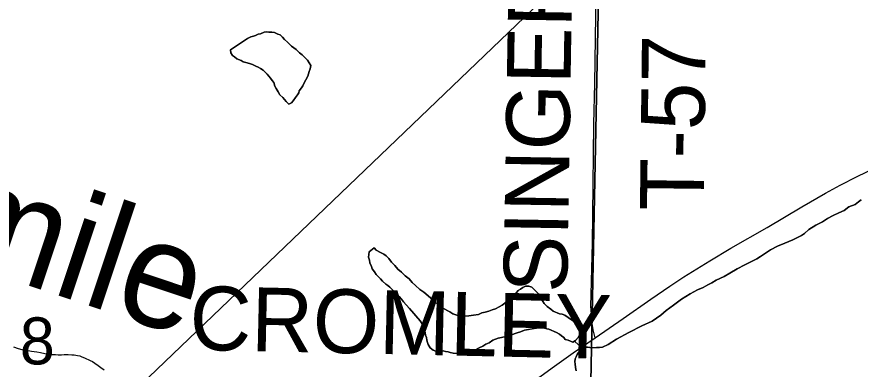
# Model space of a CAD drawing. Extents: x 2.4 to 73.1, y 4.5 to 25.6.
# Drawn here: x 46.8049 to 47.1806, y 20.801 to 20.9579 of the extents above; entities that cross this region are included whole.
import ezdxf

# ---------------------------------------------------------------- set-up
doc = ezdxf.new("R2010")
doc.units = 0
for name, color, linetype in [('GM_X_Major_River', 7, 'Continuous'), ('GM_X_Minor_Lake', 7, 'Continuous'), ('GM_X_Minor_River', 7, 'Continuous'), ('GM_X_Minor_River_Text', 7, 'Continuous'), ('GM_X_Section', 7, 'Continuous'), ('GM_X_Section_Text', 7, 'Continuous'), ('GM_X_State_Route', 7, 'Continuous'), ('GM_X_Township_Road', 7, 'Continuous'), ('GM_X_Township_Road_Text', 7, 'Continuous')]:
    doc.layers.add(name, color=color, linetype=linetype)

msp = doc.modelspace()

# ---------------------------------------------------------------- linework, layer by layer
at = {"layer": 'GM_X_Major_River'}
for points in [[(47.17989, 20.87545), (47.17834, 20.87436), (47.17564, 20.87331), (47.17349, 20.87167), (47.17117, 20.87061), (47.16865, 20.86936), (47.16614, 20.86811), (47.16381, 20.86666), (47.1609, 20.86505), (47.1578, 20.86325), (47.15583, 20.86141), (47.15447, 20.86051), (47.15273, 20.85961), (47.1506, 20.85854), (47.14713, 20.85713), (47.14384, 20.85572), (47.14075, 20.85411), (47.13842, 20.85267), (47.13627, 20.85122), (47.13453, 20.85013), (47.1322, 20.84888), (47.1293, 20.84745), (47.12581, 20.84566), (47.12251, 20.84368), (47.11999, 20.84224), (47.11651, 20.84065), (47.11457, 20.83938), (47.11283, 20.83848), (47.1107, 20.83741), (47.10819, 20.83636), (47.10489, 20.83456), (47.10101, 20.83222), (47.0975, 20.82948), (47.09418, 20.82712), (47.09183, 20.8251), (47.08988, 20.82365), (47.08794, 20.82238), (47.0833, 20.82025), (47.0775, 20.8174), (47.07207, 20.81434), (47.06837, 20.81199), (47.06586, 20.81074), (47.06452, 20.8106), (47.06319, 20.81064), (47.06128, 20.81051), (47.05919, 20.81078), (47.05729, 20.81084), (47.05611, 20.80974), (47.05512, 20.80844), (47.05452, 20.80751), (47.05411, 20.80657), (47.0537, 20.80563), (47.05346, 20.80431), (47.05362, 20.80335), (47.05377, 20.80182), (47.0541, 20.80029)], [(47.0541, 20.80029), (47.05377, 20.80182), (47.05362, 20.80335), (47.05346, 20.80431), (47.0537, 20.80563), (47.05411, 20.80657), (47.05452, 20.80751), (47.05512, 20.80844), (47.05611, 20.80974), (47.05729, 20.81084), (47.05919, 20.81078), (47.06128, 20.81051), (47.06319, 20.81064), (47.06452, 20.8106), (47.06586, 20.81074), (47.06837, 20.81199), (47.07207, 20.81434), (47.0775, 20.8174), (47.0833, 20.82025), (47.08794, 20.82238), (47.08988, 20.82365), (47.09183, 20.8251), (47.09418, 20.82712), (47.0975, 20.82948), (47.10101, 20.83222), (47.10489, 20.83456), (47.10819, 20.83636), (47.1107, 20.83741), (47.11283, 20.83848), (47.11457, 20.83938), (47.11651, 20.84065), (47.11999, 20.84224), (47.12251, 20.84368), (47.12581, 20.84566), (47.1293, 20.84745), (47.1322, 20.84888), (47.13453, 20.85013), (47.13627, 20.85122), (47.13842, 20.85267), (47.14075, 20.85411), (47.14384, 20.85572), (47.14713, 20.85713), (47.1506, 20.85854), (47.15273, 20.85961), (47.15447, 20.86051), (47.15583, 20.86141), (47.1578, 20.86325), (47.1609, 20.86505), (47.16381, 20.86666), (47.16614, 20.86811), (47.16865, 20.86936), (47.17117, 20.87061), (47.17349, 20.87167), (47.17564, 20.87331), (47.17834, 20.87436), (47.17989, 20.87545)], [(47.18107, 20.87637), (47.17989, 20.87545)], [(47.17989, 20.87545), (47.18107, 20.87637)]]:
    msp.add_lwpolyline(points, dxfattribs=at)
at = {"layer": 'GM_X_Minor_Lake'}
for points in [[(46.93168, 20.92628), (46.93228, 20.92722), (46.93269, 20.92815), (46.93451, 20.93152), (46.93515, 20.93359), (46.93557, 20.93472), (46.93581, 20.93623), (46.93508, 20.93739), (46.93436, 20.93856), (46.93325, 20.93974), (46.93196, 20.94092), (46.93085, 20.94191), (46.92937, 20.94329), (46.92825, 20.94409), (46.92732, 20.94488), (46.9264, 20.94567), (46.92547, 20.94665), (46.92418, 20.94784), (46.92326, 20.94882), (46.92215, 20.94981), (46.92121, 20.95022), (46.91971, 20.95084), (46.91857, 20.95107), (46.91724, 20.95111), (46.9161, 20.95115), (46.91514, 20.95099), (46.9134, 20.95029), (46.91245, 20.95013), (46.91129, 20.9496), (46.91032, 20.94925), (46.90917, 20.94891), (46.90762, 20.9482), (46.90004, 20.94312)], [(46.90004, 20.94312), (46.90762, 20.9482), (46.90917, 20.94891), (46.91032, 20.94925), (46.91129, 20.9496), (46.91245, 20.95013), (46.9134, 20.95029), (46.91514, 20.95099), (46.9161, 20.95115), (46.91724, 20.95111), (46.91857, 20.95107), (46.91971, 20.95084), (46.92121, 20.95022), (46.92215, 20.94981), (46.92326, 20.94882), (46.92418, 20.94784), (46.92547, 20.94665), (46.9264, 20.94567), (46.92732, 20.94488), (46.92825, 20.94409), (46.92937, 20.94329), (46.93085, 20.94191), (46.93196, 20.94092), (46.93325, 20.93974), (46.93436, 20.93856), (46.93508, 20.93739), (46.93581, 20.93623), (46.93557, 20.93472), (46.93515, 20.93359), (46.93451, 20.93152), (46.93269, 20.92815), (46.93228, 20.92722), (46.93168, 20.92628), (46.93069, 20.92499), (46.93047, 20.92404), (46.92987, 20.92311), (46.92907, 20.92199), (46.92807, 20.92051), (46.92728, 20.91958), (46.92612, 20.91905), (46.92482, 20.92023), (46.92335, 20.92199), (46.92206, 20.92318), (46.92134, 20.92453), (46.92043, 20.9259), (46.9199, 20.92706), (46.91938, 20.92859), (46.91865, 20.92957), (46.91792, 20.93055), (46.91645, 20.93231), (46.91553, 20.93329), (46.9146, 20.93408), (46.91348, 20.93488), (46.91236, 20.93549), (46.91142, 20.9359), (46.90992, 20.93671), (46.90898, 20.93693), (46.90747, 20.93736), (46.90577, 20.9378), (46.90484, 20.9384), (46.90296, 20.93922), (46.90184, 20.94002), (46.90091, 20.94062), (46.90018, 20.94179), (46.90004, 20.94312)], [(46.90004, 20.94312), (46.90018, 20.94179), (46.90091, 20.94062), (46.90184, 20.94002), (46.90296, 20.93922), (46.90484, 20.9384), (46.90577, 20.9378), (46.90747, 20.93736), (46.90898, 20.93693), (46.90992, 20.93671), (46.91142, 20.9359), (46.91236, 20.93549), (46.91348, 20.93488), (46.9146, 20.93408), (46.91553, 20.93329), (46.91645, 20.93231), (46.91792, 20.93055), (46.91865, 20.92957), (46.91938, 20.92859), (46.9199, 20.92706), (46.92043, 20.9259), (46.92134, 20.92453), (46.92206, 20.92318), (46.92335, 20.92199), (46.92482, 20.92023), (46.92612, 20.91905), (46.92728, 20.91958), (46.92807, 20.92051), (46.92907, 20.92199), (46.92987, 20.92311), (46.93047, 20.92404), (46.93069, 20.92499), (46.93168, 20.92628)], [(46.96406, 20.85502), (46.96191, 20.85319), (46.96168, 20.85205), (46.96164, 20.85091), (46.96198, 20.84957), (46.96214, 20.84842), (46.96284, 20.84669), (46.96319, 20.84572), (46.96429, 20.84436), (46.96502, 20.84319), (46.96594, 20.84221), (46.96686, 20.84123), (46.96778, 20.84024), (46.96926, 20.83886), (46.97019, 20.83826), (46.97112, 20.83747), (46.97222, 20.83629), (46.9737, 20.83472), (46.97518, 20.83334), (46.97628, 20.83216), (46.97719, 20.83099), (46.97829, 20.82962), (46.97977, 20.82805), (46.98454, 20.82257), (46.98545, 20.82121), (46.98598, 20.81986), (46.98651, 20.81851), (46.98685, 20.81736), (46.98701, 20.81621), (46.98735, 20.81506), (46.9875, 20.81391), (46.98785, 20.81295), (46.9882, 20.81199), (46.98911, 20.81043), (46.99041, 20.80944), (46.99154, 20.80902), (46.99267, 20.80879), (46.99382, 20.80895), (46.99478, 20.8091), (46.99591, 20.80888), (46.99705, 20.80865), (46.99799, 20.80843), (46.99932, 20.80819), (47.00102, 20.80795), (47.00255, 20.8079), (47.00407, 20.80803), (47.0058, 20.80855)], [(47.0058, 20.80855), (47.00407, 20.80803), (47.00255, 20.8079), (47.00102, 20.80795), (46.99932, 20.80819), (46.99799, 20.80843), (46.99705, 20.80865), (46.99591, 20.80888), (46.99478, 20.8091), (46.99382, 20.80895), (46.99267, 20.80879), (46.99154, 20.80902), (46.99041, 20.80944), (46.98911, 20.81043), (46.9882, 20.81199), (46.98785, 20.81295), (46.9875, 20.81391), (46.98735, 20.81506), (46.98701, 20.81621), (46.98685, 20.81736), (46.98651, 20.81851), (46.98598, 20.81986), (46.98545, 20.82121), (46.98454, 20.82257), (46.97977, 20.82805), (46.97829, 20.82962), (46.97719, 20.83099), (46.97628, 20.83216), (46.97518, 20.83334), (46.9737, 20.83472), (46.97222, 20.83629), (46.97112, 20.83747), (46.97019, 20.83826), (46.96926, 20.83886), (46.96778, 20.84024), (46.96686, 20.84123), (46.96594, 20.84221), (46.96502, 20.84319), (46.96429, 20.84436), (46.96319, 20.84572), (46.96284, 20.84669), (46.96214, 20.84842), (46.96198, 20.84957), (46.96164, 20.85091), (46.96168, 20.85205), (46.96191, 20.85319), (46.96406, 20.85502)], [(47.0058, 20.80855), (47.00888, 20.8094), (47.01082, 20.81047), (47.01255, 20.81118), (47.01391, 20.81208), (47.01527, 20.8128), (47.01702, 20.81388), (47.01818, 20.81442), (47.01933, 20.81476), (47.02087, 20.81509), (47.02279, 20.8156), (47.0249, 20.8161), (47.02779, 20.81714), (47.02933, 20.81766), (47.03106, 20.81836), (47.03279, 20.81869), (47.03451, 20.81901), (47.03643, 20.81933), (47.03795, 20.81947), (47.03909, 20.81943), (47.04004, 20.81921), (47.04098, 20.81899), (47.04193, 20.81876), (47.04531, 20.81732), (47.04662, 20.81652), (47.04755, 20.81592), (47.04867, 20.81512), (47.04921, 20.81415), (47.05053, 20.81392), (47.0526, 20.81309), (47.05377, 20.81381), (47.05495, 20.8151), (47.05596, 20.81697), (47.05639, 20.81829), (47.05605, 20.81982), (47.05512, 20.82042), (47.05419, 20.82121), (47.0529, 20.8224), (47.05159, 20.8232), (47.05048, 20.824), (47.04898, 20.825), (47.04785, 20.82542), (47.04672, 20.82564), (47.0439, 20.82688), (47.04278, 20.82768), (47.04111, 20.82887), (47.03982, 20.83025), (47.0391, 20.83141), (47.03856, 20.83238), (47.03802, 20.83354), (47.03729, 20.83452), (47.03582, 20.83609), (47.03434, 20.83747), (47.03302, 20.83789), (47.0315, 20.83794), (47.03034, 20.83741), (47.02936, 20.83668), (47.0282, 20.83596), (47.02701, 20.83448), (47.02622, 20.83355), (47.02524, 20.83282), (47.02407, 20.83191), (47.02231, 20.83045), (47.02114, 20.82954), (47.01978, 20.82882), (47.01823, 20.82792), (47.01669, 20.8274), (47.01515, 20.82688), (47.01361, 20.82636), (47.01207, 20.82603), (47.01053, 20.82532), (47.00842, 20.82501), (47.00632, 20.8247), (47.00422, 20.82458), (47.00271, 20.82482), (47.001, 20.82507), (46.99912, 20.8257), (46.99781, 20.8265), (46.99687, 20.82692), (46.99556, 20.82772), (46.99444, 20.82833), (46.99351, 20.82912), (46.99258, 20.82972), (46.99128, 20.83091), (46.99017, 20.83189), (46.98628, 20.83526), (46.98442, 20.83646), (46.98257, 20.83823), (46.98109, 20.83961), (46.97962, 20.84118), (46.97795, 20.84257), (46.97628, 20.84415), (46.97461, 20.84553), (46.97333, 20.8471), (46.97186, 20.84867), (46.97057, 20.85023), (46.96947, 20.85141), (46.96835, 20.85221), (46.96685, 20.85302), (46.96498, 20.85403), (46.96406, 20.85502)], [(46.96406, 20.85502), (46.96498, 20.85403), (46.96685, 20.85302), (46.96835, 20.85221), (46.96947, 20.85141), (46.97057, 20.85023), (46.97186, 20.84867), (46.97333, 20.8471), (46.97461, 20.84553), (46.97628, 20.84415), (46.97795, 20.84257), (46.97962, 20.84118), (46.98109, 20.83961), (46.98257, 20.83823), (46.98442, 20.83646), (46.98628, 20.83526), (46.99017, 20.83189), (46.99128, 20.83091), (46.99258, 20.82972), (46.99351, 20.82912), (46.99444, 20.82833), (46.99556, 20.82772), (46.99687, 20.82692), (46.99781, 20.8265), (46.99912, 20.8257), (47.001, 20.82507), (47.00271, 20.82482), (47.00422, 20.82458), (47.00632, 20.8247), (47.00842, 20.82501), (47.01053, 20.82532), (47.01207, 20.82603), (47.01361, 20.82636), (47.01515, 20.82688), (47.01669, 20.8274), (47.01823, 20.82792), (47.01978, 20.82882), (47.02114, 20.82954), (47.02231, 20.83045), (47.02407, 20.83191), (47.02524, 20.83282), (47.02622, 20.83355), (47.02701, 20.83448), (47.0282, 20.83596), (47.02936, 20.83668), (47.03034, 20.83741), (47.0315, 20.83794), (47.03302, 20.83789), (47.03434, 20.83747), (47.03582, 20.83609), (47.03729, 20.83452), (47.03802, 20.83354), (47.03856, 20.83238), (47.0391, 20.83141), (47.03982, 20.83025), (47.04111, 20.82887), (47.04278, 20.82768), (47.0439, 20.82688), (47.04672, 20.82564), (47.04785, 20.82542), (47.04898, 20.825), (47.05048, 20.824), (47.05159, 20.8232), (47.0529, 20.8224), (47.05419, 20.82121), (47.05512, 20.82042), (47.05605, 20.81982), (47.05639, 20.81829), (47.05596, 20.81697), (47.05495, 20.8151), (47.05377, 20.81381), (47.0526, 20.81309), (47.05053, 20.81392), (47.04921, 20.81415), (47.04867, 20.81512), (47.04755, 20.81592), (47.04662, 20.81652), (47.04531, 20.81732), (47.04193, 20.81876), (47.04098, 20.81899), (47.04004, 20.81921), (47.03909, 20.81943), (47.03795, 20.81947), (47.03643, 20.81933), (47.03451, 20.81901), (47.03279, 20.81869), (47.03106, 20.81836), (47.02933, 20.81766), (47.02779, 20.81714), (47.0249, 20.8161), (47.02279, 20.8156), (47.02087, 20.81509), (47.01933, 20.81476), (47.01818, 20.81442), (47.01702, 20.81388), (47.01527, 20.8128), (47.01391, 20.81208), (47.01255, 20.81118), (47.01082, 20.81047), (47.00888, 20.8094), (47.0058, 20.80855)]]:
    msp.add_lwpolyline(points, dxfattribs=at)
at = {"layer": 'GM_X_Minor_River'}
msp.add_line((47.05332, 20.81353), (47.05672, 20.8103), dxfattribs=at)
for points in [[(46.60122, 20.30202), (46.61067, 20.55521), (47.78988, 21.68452)], [(46.80336, 20.81097), (46.80543, 20.81014), (46.80713, 20.8097), (46.80921, 20.80944), (46.81148, 20.80899), (46.81376, 20.80872), (46.81546, 20.80847), (46.81736, 20.80803), (46.81887, 20.80779), (46.82001, 20.80756), (46.82115, 20.80752), (46.8221, 20.80749), (46.82324, 20.80745), (46.82476, 20.8074), (46.82591, 20.80756), (46.82686, 20.80752), (46.82781, 20.80749), (46.82933, 20.80744), (46.83047, 20.8074), (46.83199, 20.80716), (46.83293, 20.80694), (46.83387, 20.80653), (46.835, 20.80611), (46.83763, 20.80488), (46.83857, 20.80447), (46.83968, 20.80367), (46.84118, 20.80267), (46.84229, 20.80169), (46.84378, 20.80068)]]:
    msp.add_lwpolyline(points, dxfattribs=at)
at = {"layer": 'GM_X_Section'}
for points in [[(46.57099, 21.07417), (47.06591, 21.06446), (47.05608, 20.56384), (46.56414, 20.5714)], [(47.56537, 21.05389), (47.55455, 20.55178), (47.05608, 20.56384), (47.06591, 21.06446)]]:
    msp.add_lwpolyline(points, close=True, dxfattribs=at)
at = {"layer": 'GM_X_State_Route'}
msp.add_lwpolyline([(47.03257, 20.79377), (47.04438, 20.80239), (47.05282, 20.80824), (47.06255, 20.81494), (47.07509, 20.82358), (47.08732, 20.83212), (47.09577, 20.83796), (47.10202, 20.84205), (47.11364, 20.84928), (47.12298, 20.85489), (47.13917, 20.86414), (47.1547, 20.87329), (47.16521, 20.87936), (47.17178, 20.88292), (47.17925, 20.88677), (47.18765, 20.89084)], dxfattribs=at)
at = {"layer": 'GM_X_Township_Road'}
msp.add_lwpolyline([(47.06255, 20.81494), (47.06169, 20.81853), (47.06111, 20.82223), (47.06086, 20.82552), (47.06071, 20.82899), (47.06073, 20.83427), (47.06132, 20.85728), (47.06147, 20.86972), (47.062, 20.91014), (47.06243, 20.92817), (47.06305, 20.9686), (47.0643, 21.02737), (47.06447, 21.03638), (47.06489, 21.05628), (47.06499, 21.06157), (47.06505, 21.065)], dxfattribs=at)

# ---------------------------------------------------------------- texts
at = {"layer": 'GM_X_Minor_River_Text'}
msp.add_text('Fivemile', height=0.047374, rotation=341.5555, dxfattribs=at).set_placement((46.65592, 20.88964))
at = {"layer": 'GM_X_Section_Text'}
msp.add_text('8', height=0.02093, rotation=0, dxfattribs=at).set_placement((46.80623, 20.80313))
at = {"layer": 'GM_X_Township_Road_Text'}
for s, rotation, p in [('SINGER', 89.0543, (47.05005, 20.83489)), ('T-57', 89.3034, (47.1109, 20.87145)), ('CROMLEY', 358.732, (46.88165, 20.80968))]:
    msp.add_text(s, height=0.028409, rotation=rotation, dxfattribs=at).set_placement(p)

doc.saveas('drawing.dxf')
